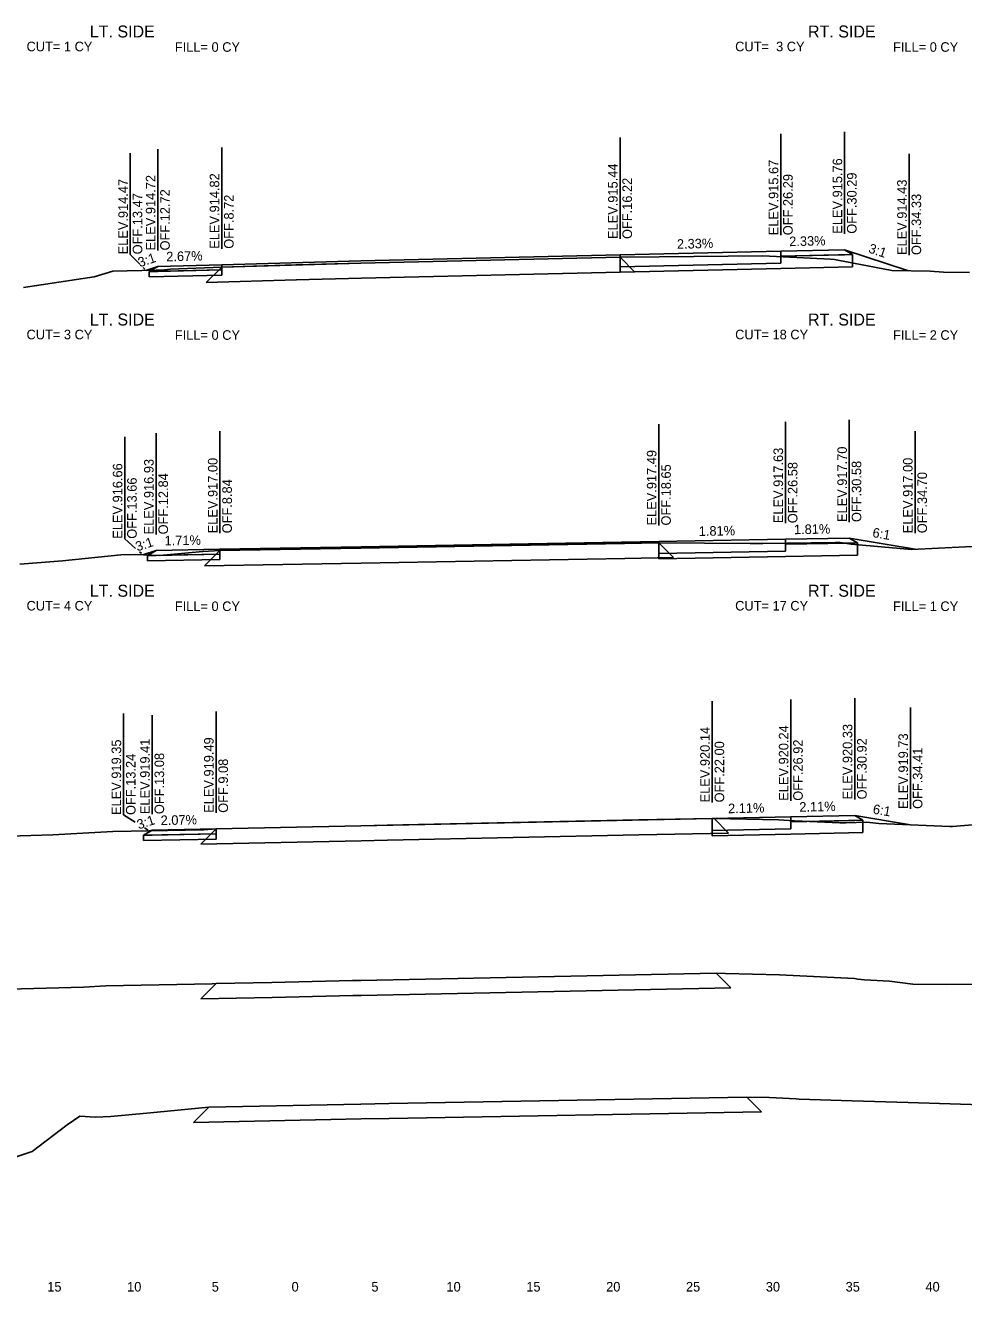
# Model space of a CAD drawing. Extents: x -4 to 359, y 0 to 1436.
# Drawn here: x 27.1 to 85.9, y 0.5 to 79.8 of the extents above; entities that cross this region are included whole.
import ezdxf

# ---------------------------------------------------------------- set-up
doc = ezdxf.new("R2010")
doc.units = 0
for name, color, linetype in [('XS-Existing subsurface-pavement', 7, 'Continuous'), ('XS-Existing surface-ground', 7, 'Continuous'), ('XS-Proposed Finish Grade', 7, 'Continuous'), ('XS-Proposed subsurface-aggregate layer 1', 7, 'Continuous'), ('XS-Proposed surface-ground', 7, 'Continuous'), ('XS-Proposed surface-pavement', 7, 'Continuous'), ('XS-Proposed surface-shoulder', 7, 'Continuous'), ('XS-Text-ditch slope', 7, 'Continuous'), ('XS-Text-earthwork labels', 7, 'Continuous'), ('XS-Text-offset label', 7, 'Continuous'), ('XS-Text-pavement elevation', 7, 'Continuous'), ('XS-Text-pavement slope', 7, 'Continuous'), ('XS-Text-profile report', 7, 'Continuous'), ('XS-Text-shoulder elevation', 7, 'Continuous'), ('XS-Text-shoulder slope', 7, 'Continuous'), ('XS-Text-tie elevation', 7, 'Continuous'), ('XS-Text-tie offset', 7, 'Continuous')]:
    doc.layers.add(name, color=color, linetype=linetype)

msp = doc.modelspace()

# ---------------------------------------------------------------- linework, layer by layer
at = {"layer": 'XS-Existing subsurface-pavement'}
for p, q in [((64.352, 65.29), (65.269, 64.374)), ((39.405, 64.678), (38.438, 63.711)), ((48.152, 63.974), (65.269, 64.374)), ((38.438, 63.711), (44.085, 63.879)), ((44.079, 63.879), (48.152, 63.974)), ((39.293, 46.914), (38.339, 45.96)), ((66.784, 47.404), (67.7, 46.488)), ((38.339, 45.96), (48.146, 46.129)), ((48.146, 46.129), (64.653, 46.414)), ((64.659, 46.414), (67.7, 46.488)), ((39.05, 29.489), (38.092, 28.531)), ((70.242, 30.135), (71.153, 29.224)), ((38.092, 28.531), (48.149, 28.739)), ((48.149, 28.739), (49.797, 28.774)), ((49.797, 28.774), (65.531, 29.108)), ((65.53, 29.108), (71.153, 29.224)), ((70.374, 20.448), (71.293, 19.529)), ((39.06, 19.794), (38.102, 18.836)), ((47.614, 19.037), (48.149, 19.049)), ((48.149, 19.049), (71.293, 19.529)), ((38.102, 18.836), (42.559, 18.929)), ((42.559, 18.929), (47.615, 19.037)), ((38.598, 12.049), (37.641, 11.091)), ((72.297, 12.677), (73.218, 11.755)), ((37.641, 11.091), (48.149, 11.309)), ((48.149, 11.309), (49.892, 11.345)), ((49.889, 11.345), (73.218, 11.755))]:
    msp.add_line(p, q, dxfattribs=at)
at = {"layer": 'XS-Existing surface-ground'}
for p, q in [((48.13, 64.912), (64.352, 65.29)), ((64.352, 65.29), (66.807, 65.317)), ((66.807, 65.317), (73.303, 65.377)), ((73.303, 65.377), (77.532, 65.162)), ((77.532, 65.162), (77.793, 65.15)), ((77.793, 65.15), (77.995, 65.11)), ((77.995, 65.11), (81.371, 64.463)), ((31.41, 64.073), (32.592, 64.428)), ((32.592, 64.428), (35.292, 64.485)), ((35.292, 64.485), (35.664, 64.484)), ((35.664, 64.484), (36.187, 64.545)), ((36.187, 64.545), (39.405, 64.678)), ((39.405, 64.678), (44.057, 64.816)), ((44.057, 64.816), (48.13, 64.912)), ((81.371, 64.463), (83.775, 64.411)), ((83.775, 64.411), (84.621, 64.351)), ((84.621, 64.351), (86.235, 64.345)), ((26.991, 63.387), (31.41, 64.073)), ((82.608, 46.994), (97.741, 47.714)), ((35.521, 46.613), (38.218, 46.869)), ((38.218, 46.869), (39.293, 46.914)), ((39.293, 46.914), (48.13, 47.067)), ((48.13, 47.067), (64.637, 47.352)), ((64.637, 47.352), (66.784, 47.404)), ((66.784, 47.404), (72.505, 47.357)), ((72.505, 47.357), (73.299, 47.364)), ((73.299, 47.364), (77.854, 47.432)), ((77.854, 47.432), (78.148, 47.418)), ((78.148, 47.418), (78.822, 47.318)), ((78.822, 47.318), (82.608, 46.994)), ((26.764, 46.068), (29.425, 46.269)), ((29.425, 46.269), (33.091, 46.654)), ((33.091, 46.654), (34.019, 46.676)), ((34.019, 46.676), (35.521, 46.613)), ((85.17, 29.632), (92.286, 30.2)), ((32.596, 29.311), (38.289, 29.415)), ((38.289, 29.415), (39.05, 29.489)), ((39.05, 29.489), (48.13, 29.677)), ((48.13, 29.677), (49.777, 29.711)), ((49.777, 29.711), (65.511, 30.045)), ((65.511, 30.045), (70.126, 30.14)), ((70.126, 30.14), (70.242, 30.135)), ((70.242, 30.135), (74.278, 30.041)), ((74.278, 30.041), (75.281, 29.99)), ((75.281, 29.99), (78.118, 29.851)), ((78.118, 29.851), (78.5, 29.852)), ((78.5, 29.852), (79.81, 29.894)), ((79.81, 29.894), (80.554, 29.817)), ((80.554, 29.817), (85.008, 29.632)), ((85.008, 29.632), (85.17, 29.632)), ((26.094, 29.026), (28.84, 29.103)), ((28.84, 29.103), (32.596, 29.311)), ((39.06, 19.794), (42.539, 19.867)), ((42.539, 19.867), (47.595, 19.975)), ((47.595, 19.975), (48.13, 19.986)), ((48.13, 19.986), (70.374, 20.448)), ((70.374, 20.448), (70.95, 20.422)), ((70.95, 20.422), (74.339, 20.344)), ((74.339, 20.344), (79.034, 20.106)), ((79.034, 20.106), (79.247, 20.078)), ((79.247, 20.078), (79.658, 20.027)), ((79.658, 20.027), (81.224, 19.939)), ((81.224, 19.939), (82.694, 19.748)), ((24.875, 19.403), (30.756, 19.57)), ((30.756, 19.57), (32.152, 19.647)), ((32.152, 19.647), (38.812, 19.77)), ((38.812, 19.77), (39.06, 19.794)), ((82.694, 19.748), (84.818, 19.744)), ((84.818, 19.744), (87.004, 19.746)), ((34.714, 11.668), (38.598, 12.049)), ((38.598, 12.049), (48.13, 12.246)), ((48.13, 12.246), (49.873, 12.283)), ((49.873, 12.283), (72.296, 12.677)), ((72.296, 12.677), (73.716, 12.65)), ((73.716, 12.65), (75.394, 12.578)), ((75.394, 12.578), (75.564, 12.551)), ((75.564, 12.551), (78.9, 12.451)), ((78.9, 12.451), (82.402, 12.338)), ((82.402, 12.338), (86.991, 12.193)), ((29.725, 10.953), (30.518, 11.482)), ((30.518, 11.482), (31.508, 11.43)), ((31.508, 11.43), (32.434, 11.468)), ((32.434, 11.468), (34.714, 11.668)), ((27.542, 9.28), (29.725, 10.953)), ((25.319, 8.534), (27.542, 9.28))]:
    msp.add_line(p, q, dxfattribs=at)
at = {"layer": 'XS-Proposed Finish Grade'}
for points in [[(39.405, 64.824), (48.125, 65.057), (64.352, 65.436)], [(64.352, 65.436), (74.418, 65.671)], [(74.418, 65.671), (78.418, 65.764)], [(39.405, 64.824), (35.405, 64.717)], [(66.784, 47.487), (74.714, 47.631)], [(74.714, 47.631), (78.714, 47.703)], [(39.293, 46.998), (35.293, 46.929)], [(39.293, 46.998), (48.13, 47.149), (66.784, 47.487)], [(70.126, 30.14), (75.05, 30.244)], [(75.05, 30.244), (79.05, 30.328)], [(39.05, 29.489), (35.05, 29.406)], [(39.05, 29.489), (48.13, 29.677), (70.126, 30.14)]]:
    msp.add_lwpolyline(points, dxfattribs=at)
at = {"layer": 'XS-Proposed subsurface-aggregate layer 1'}
for points in [[(74.418, 65.358), (78.919, 65.463)], [(74.418, 64.921), (74.418, 65.358)], [(78.919, 65.463), (78.919, 64.693)], [(39.405, 64.511), (34.86, 64.39)], [(34.86, 64.39), (34.86, 64.056)], [(39.405, 64.178), (39.405, 64.511)], [(64.352, 64.686), (74.418, 64.921)], [(78.919, 64.693), (74.418, 64.587), (64.352, 64.352)], [(64.352, 64.352), (64.352, 64.686)], [(34.86, 64.056), (39.405, 64.178)], [(66.784, 46.737), (74.714, 46.881)], [(74.714, 47.318), (79.219, 47.4)], [(74.714, 46.881), (74.714, 47.318)], [(79.219, 47.4), (79.219, 46.629)], [(39.293, 46.685), (34.757, 46.608)], [(34.757, 46.608), (34.757, 46.274)], [(34.757, 46.274), (39.293, 46.352)], [(39.293, 46.352), (39.293, 46.685)], [(66.784, 46.404), (66.784, 46.737)], [(79.219, 46.629), (74.714, 46.548), (66.784, 46.404)], [(70.126, 29.39), (75.05, 29.494)], [(70.126, 29.057), (70.126, 29.39)], [(75.05, 29.931), (79.553, 30.026)], [(75.05, 29.494), (75.05, 29.931)], [(79.553, 30.026), (79.553, 29.256)], [(39.05, 29.176), (34.51, 29.082)], [(34.51, 29.082), (34.51, 28.749)], [(34.51, 28.749), (39.05, 28.843)], [(39.05, 28.843), (39.05, 29.176)], [(79.553, 29.256), (75.05, 29.161), (70.126, 29.057)]]:
    msp.add_lwpolyline(points, dxfattribs=at)
at = {"layer": 'XS-Proposed surface-ground'}
for points in [[(78.418, 65.764), (82.429, 64.44)], [(35.405, 64.717), (34.664, 64.472)], [(78.714, 47.703), (82.827, 47.004)], [(35.293, 46.929), (34.468, 46.657)], [(79.05, 30.328), (82.541, 29.735)], [(35.05, 29.406), (34.889, 29.353)]]:
    msp.add_lwpolyline(points, dxfattribs=at)
at = {"layer": 'XS-Proposed surface-pavement'}
for points in [[(64.352, 65.436), (48.125, 65.057), (39.405, 64.824)], [(39.405, 64.678), (48.125, 64.911), (64.352, 65.29)], [(64.352, 65.436), (74.418, 65.671)], [(64.352, 64.686), (64.352, 65.436)], [(64.352, 65.29), (64.352, 65.436)], [(74.418, 65.671), (74.418, 64.921)], [(39.405, 64.824), (39.405, 64.678)], [(74.418, 64.921), (64.352, 64.686)], [(66.784, 47.487), (74.714, 47.631)], [(74.714, 47.631), (74.714, 46.881)], [(66.784, 47.487), (48.13, 47.149), (39.293, 46.998)], [(39.293, 46.914), (48.13, 47.066), (66.784, 47.404)], [(39.293, 46.998), (39.293, 46.914)], [(66.784, 46.737), (66.784, 47.487)], [(66.784, 47.404), (66.784, 47.487)], [(74.714, 46.881), (66.784, 46.737)], [(70.126, 30.14), (75.05, 30.244)], [(75.05, 30.244), (75.05, 29.494)], [(39.05, 29.489), (48.13, 29.677), (70.126, 30.14)], [(70.126, 30.14), (48.13, 29.677), (39.05, 29.489)], [(39.05, 29.489), (39.05, 29.489)], [(70.126, 29.39), (70.126, 30.14)], [(70.126, 30.14), (70.126, 30.14)], [(75.05, 29.494), (70.126, 29.39)]]:
    msp.add_lwpolyline(points, dxfattribs=at)
at = {"layer": 'XS-Proposed surface-shoulder'}
for points in [[(74.418, 65.671), (78.418, 65.764), (78.919, 65.463)], [(74.418, 65.358), (74.418, 65.671)], [(78.919, 65.463), (78.418, 65.452), (74.418, 65.358)], [(39.405, 64.824), (35.405, 64.717), (34.86, 64.39)], [(34.86, 64.39), (35.405, 64.404), (39.405, 64.511)], [(39.405, 64.511), (39.405, 64.824)], [(74.714, 47.631), (78.714, 47.703), (79.219, 47.4)], [(74.714, 47.318), (74.714, 47.631)], [(39.293, 46.998), (35.293, 46.929), (34.757, 46.608)], [(39.293, 46.685), (39.293, 46.998)], [(79.219, 47.4), (78.714, 47.391), (74.714, 47.318)], [(34.757, 46.608), (35.293, 46.617), (39.293, 46.685)], [(75.05, 30.244), (79.05, 30.328), (79.553, 30.026)], [(75.05, 29.931), (75.05, 30.244)], [(39.05, 29.489), (35.05, 29.406), (34.51, 29.082)], [(39.05, 29.176), (39.05, 29.489)], [(79.553, 30.026), (79.05, 30.016), (75.05, 29.931)], [(34.51, 29.082), (35.05, 29.094), (39.05, 29.176)]]:
    msp.add_lwpolyline(points, dxfattribs=at)
at = {"layer": 'XS-Text-tie offset'}
for p, q in [((74.418, 66.671), (74.418, 73.021)), ((78.418, 66.764), (78.418, 73.142)), ((64.352, 66.436), (64.352, 72.786)), ((33.681, 65.472), (33.681, 71.822)), ((35.405, 65.717), (35.405, 72.067)), ((39.405, 65.824), (39.405, 72.173)), ((82.461, 65.43), (82.461, 71.78)), ((33.681, 65.472), (34.279, 64.863)), ((34.486, 64.653), (34.593, 64.544)), ((66.784, 48.487), (66.784, 54.837)), ((74.714, 48.631), (74.714, 54.981)), ((78.714, 48.703), (78.714, 55.101)), ((33.335, 47.657), (33.335, 54.035)), ((35.293, 47.929), (35.293, 54.279)), ((39.293, 47.998), (39.293, 54.396)), ((82.827, 48.004), (82.827, 54.402)), ((33.335, 47.657), (34.017, 47.055)), ((34.251, 46.848), (34.387, 46.728)), ((70.126, 31.14), (70.126, 37.49)), ((75.05, 31.244), (75.05, 37.594)), ((79.05, 31.328), (79.05, 37.678)), ((33.259, 30.353), (33.259, 36.705)), ((35.05, 30.406), (35.05, 36.606)), ((39.05, 30.489), (39.05, 36.839)), ((82.541, 30.735), (82.541, 37.085)), ((33.259, 30.353), (33.981, 29.91)), ((34.563, 29.553), (34.811, 29.401))]:
    msp.add_line(p, q, dxfattribs=at)

# ---------------------------------------------------------------- texts
at = {"layer": 'XS-Text-ditch slope'}
for s, rotation, p in [('3:1', 341.73668, (79.869, 65.601)), ('3:1', 18.2632, (34.276, 64.66)), ('3:1', 18.26289, (34.122, 46.859)), ('6:1', 350.35195, (80.131, 47.767)), ('6:1', 350.35195, (80.155, 30.445)), ('3:1', 18.26289, (34.211, 29.445))]:
    msp.add_text(s, height=0.6, rotation=rotation, dxfattribs=at).set_placement(p)
at = {"layer": 'XS-Text-earthwork labels'}
for s, height, p in [('LT. SIDE', 0.75, (31.148, 79.059)), ('RT. SIDE', 0.75, (76.127, 79.059)), (' CUT= 1 CY           ', 0.6, (26.96, 78.194)), ('FILL= 0 CY           ', 0.6, (36.472, 78.162)), (' CUT=  3 CY           ', 0.6, (71.341, 78.194)), ('FILL= 0 CY           ', 0.6, (81.452, 78.162)), ('LT. SIDE', 0.75, (31.148, 61.016)), ('RT. SIDE', 0.75, (76.127, 61.016)), (' CUT= 3 CY           ', 0.6, (26.96, 60.151)), ('FILL= 0 CY           ', 0.6, (36.472, 60.119)), (' CUT= 18 CY           ', 0.6, (71.341, 60.151)), ('FILL= 2 CY           ', 0.6, (81.452, 60.119)), ('LT. SIDE', 0.75, (31.148, 44.026)), ('RT. SIDE', 0.75, (76.127, 44.026)), (' CUT= 4 CY           ', 0.6, (26.96, 43.161)), ('FILL= 0 CY           ', 0.6, (36.472, 43.129)), (' CUT= 17 CY           ', 0.6, (71.341, 43.161)), ('FILL= 1 CY           ', 0.6, (81.452, 43.129))]:
    msp.add_text(s, height=height, dxfattribs=at).set_placement(p)
at = {"layer": 'XS-Text-offset label'}
for s, p in [('           15           ', (26.03, 0.5)), ('           10           ', (31.03, 0.5)), ('           5           ', (36.33, 0.5)), ('           0           ', (41.33, 0.5)), ('           0           ', (41.33, 0.5)), ('           5           ', (46.33, 0.5)), ('           10           ', (51.03, 0.5)), ('           15           ', (56.03, 0.5)), ('           20           ', (61.03, 0.5)), ('           25           ', (66.03, 0.5)), ('           30           ', (71.03, 0.5)), ('           35           ', (76.03, 0.5)), ('           40           ', (81.03, 0.5))]:
    msp.add_text(s, height=0.6, dxfattribs=at).set_placement(p)
at = {"layer": 'XS-Text-pavement elevation'}
for s, p in [('ELEV.915.44', (64.202, 66.436)), ('ELEV.915.67', (74.268, 66.671)), ('ELEV.914.72', (35.255, 65.717)), ('ELEV.914.82', (39.255, 65.824)), ('OFF.16.22', (65.102, 66.436)), ('OFF.26.29', (75.168, 66.671)), ('OFF.12.72', (36.155, 65.717)), ('OFF.8.72', (40.155, 65.824)), ('ELEV.917.49', (66.634, 48.487)), ('ELEV.917.63', (74.564, 48.631)), ('ELEV.916.93', (35.143, 47.929)), ('ELEV.917.00', (39.143, 47.998)), ('OFF.26.58', (75.464, 48.631)), ('OFF.12.84', (36.043, 47.929)), ('OFF.18.65', (67.534, 48.487)), ('OFF.8.84', (40.043, 47.998)), ('ELEV.920.14', (69.976, 31.14)), ('ELEV.920.24', (74.9, 31.244)), ('ELEV.919.41', (34.9, 30.406)), ('ELEV.919.49', (38.9, 30.489)), ('OFF.22.00', (70.876, 31.14)), ('OFF.26.92', (75.8, 31.244)), ('OFF.13.08', (35.8, 30.406)), ('OFF.9.08', (39.8, 30.489))]:
    msp.add_text(s, height=0.6, rotation=90, dxfattribs=at).set_placement(p)
at = {"layer": 'XS-Text-pavement slope'}
for s, rotation, p in [('2.33%', 1.33752, (67.922, 65.819)), ('1.81%', 1.03834, (69.288, 47.833)), ('2.11%', 1.20731, (71.126, 30.461))]:
    msp.add_text(s, height=0.6, rotation=rotation, dxfattribs=at).set_placement(p)
at = {"layer": 'XS-Text-profile report'}
for s, p in [('Pvmt_Surf_Asph_T1', (48.111, 65.056)), ('Pvmt_Surf_Asph_T1_R', (64.337, 65.435)), ('Pvmt_Surf_Asph_T_R', (64.338, 65.289)), ('Pvmt_Surf_Conc_T1_R', (74.402, 65.67)), ('Shldr_Surf_Asph_B111', (74.402, 65.357)), ('Shldr_Surf_Asph_T11', (78.402, 65.763)), ('Shldr_Surf_Asph_B11', (78.402, 65.451)), ('Shldr_Surf_Asph_B21', (78.904, 65.463)), ('Fill_Slope_2_B', (34.653, 64.471)), ('Shldr_Surf_Asph_B2', (34.845, 64.389)), ('Shldr_Surf_Asph_T1', (35.391, 64.716)), ('Shldr_Surf_Asph_B1', (35.391, 64.403)), ('Pvmt_Surf_Asph_T2_L', (39.39, 64.823)), ('Shldr_Surf_Asph_B12', (39.39, 64.51)), ('Pvmt_Surf_Asph_T_L', (39.391, 64.677)), ('Pvmt_Surf_Asph_T', (48.112, 64.91)), ('Pvmt_Surf_Conc_B_R', (64.338, 64.685)), ('Agg_Layer_1_B2', (64.341, 64.352)), ('Pvmt_Surf_Conc_B1_R', (74.402, 64.92)), ('Agg_Layer_1_B11', (74.406, 64.587)), ('Agg_Layer_1_B12', (78.907, 64.692)), ('Rt_Agg_Layer_1_B13', (81.469, 64.752)), ('Fill_Slope_2_B1', (82.418, 64.439)), ('Agg_Layer_1_B1', (34.849, 64.055)), ('Agg_Layer_1_B', (39.395, 64.177)), ('Pvmt_Surf_Conc_T1_R', (74.698, 47.63)), ('Shldr_Surf_Asph_T11', (78.699, 47.703)), ('Shldr_Surf_Asph_T1', (35.279, 46.928)), ('Pvmt_Surf_Asph_T2_L', (39.278, 46.997)), ('Pvmt_Surf_Asph_T_L', (39.279, 46.914)), ('Pvmt_Surf_Asph_T1', (48.116, 47.148)), ('Pvmt_Surf_Asph_T', (48.117, 47.065)), ('Pvmt_Surf_Asph_T1_R', (66.769, 47.486)), ('Pvmt_Surf_Asph_T_R', (66.77, 47.403)), ('Shldr_Surf_Asph_B111', (74.698, 47.318)), ('Pvmt_Surf_Conc_B1_R', (74.698, 46.88)), ('Shldr_Surf_Asph_B11', (78.699, 47.39)), ('Shldr_Surf_Asph_B21', (79.204, 47.399)), ('Fill_Slope_2_B1', (82.816, 47.003)), ('Fill_Slope_2_B', (34.457, 46.656)), ('Shldr_Surf_Asph_B2', (34.743, 46.607)), ('Agg_Layer_1_B1', (34.746, 46.273)), ('Shldr_Surf_Asph_B1', (35.279, 46.616)), ('Shldr_Surf_Asph_B12', (39.278, 46.684)), ('Agg_Layer_1_B', (39.283, 46.351)), ('Pvmt_Surf_Conc_B_R', (66.77, 46.736)), ('Agg_Layer_1_B2', (66.773, 46.403)), ('Agg_Layer_1_B11', (74.702, 46.547)), ('Agg_Layer_1_B12', (79.207, 46.628)), ('Pvmt_Surf_Conc_T1_R', (75.034, 30.243)), ('Shldr_Surf_Asph_T11', (79.034, 30.327)), ('Fill_Slope_2_B', (34.878, 29.352)), ('Shldr_Surf_Asph_T1', (35.035, 29.405)), ('Pvmt_Surf_Asph_T2_L', (39.034, 29.488)), ('Pvmt_Surf_Asph_T_L', (39.035, 29.488)), ('Pvmt_Surf_Asph_T', (48.117, 29.676)), ('Pvmt_Surf_Asph_T1', (48.116, 29.676)), ('Pvmt_Surf_Asph_T1_R', (70.111, 30.139)), ('Pvmt_Surf_Asph_T_R', (70.112, 30.139)), ('Pvmt_Surf_Conc_B_R', (70.112, 29.389)), ('Shldr_Surf_Asph_B111', (75.034, 29.931)), ('Pvmt_Surf_Conc_B1_R', (75.034, 29.493)), ('Shldr_Surf_Asph_B11', (79.034, 30.015)), ('Shldr_Surf_Asph_B21', (79.538, 30.026)), ('Fill_Slope_2_B1', (82.529, 29.734)), ('Shldr_Surf_Asph_B2', (34.496, 29.082)), ('Agg_Layer_1_B1', (34.499, 28.748)), ('Shldr_Surf_Asph_B1', (35.035, 29.093)), ('Shldr_Surf_Asph_B12', (39.034, 29.175)), ('Agg_Layer_1_B', (39.039, 28.842)), ('Agg_Layer_1_B2', (70.115, 29.056)), ('Agg_Layer_1_B11', (75.038, 29.16)), ('Agg_Layer_1_B12', (79.541, 29.255))]:
    msp.add_text(s, height=0.00167, dxfattribs=at).set_placement(p)
at = {"layer": 'XS-Text-shoulder elevation'}
for s, p in [('ELEV.915.76', (78.268, 66.764)), ('OFF.30.29', (79.168, 66.764)), ('ELEV.917.70', (78.564, 48.703)), ('OFF.30.58', (79.464, 48.703)), ('ELEV.920.33', (78.9, 31.328)), ('OFF.30.92', (79.8, 31.328))]:
    msp.add_text(s, height=0.6, rotation=90, dxfattribs=at).set_placement(p)
at = {"layer": 'XS-Text-shoulder slope'}
for s, rotation, p in [('2.33%', 1.33752, (74.955, 65.983)), ('2.67%', 1.53117, (35.941, 65.031)), ('1.81%', 1.03834, (75.252, 47.941)), ('1.71%', 0.98099, (35.832, 47.238)), ('2.11%', 1.20731, (75.587, 30.555)), ('2.07%', 1.1854, (35.587, 29.717))]:
    msp.add_text(s, height=0.6, rotation=rotation, dxfattribs=at).set_placement(p)
at = {"layer": 'XS-Text-tie elevation'}
for s, p in [('ELEV.914.47', (33.531, 65.472)), ('ELEV.914.43', (82.311, 65.43)), ('OFF.13.47', (34.431, 65.472)), ('OFF.34.33', (83.211, 65.43)), ('ELEV.917.00', (82.677, 48.004)), ('ELEV.916.66', (33.185, 47.657)), ('OFF.34.70', (83.577, 48.004)), ('OFF.13.66', (34.085, 47.657)), ('ELEV.919.35', (33.109, 30.353)), ('ELEV.919.73', (82.391, 30.735)), ('OFF.13.24', (34.009, 30.353)), ('OFF.34.41', (83.291, 30.735))]:
    msp.add_text(s, height=0.6, rotation=90, dxfattribs=at).set_placement(p)

doc.saveas('drawing.dxf')
